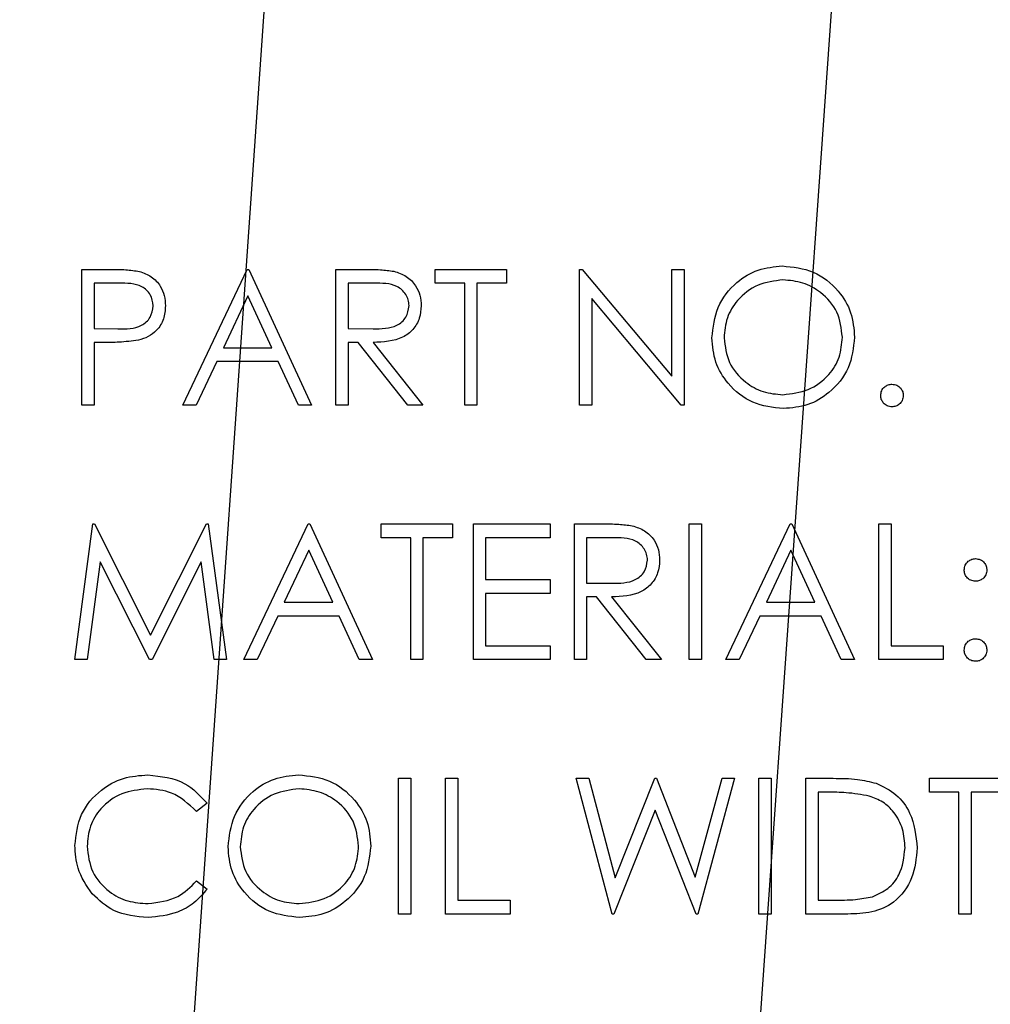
# Model space of a CAD drawing. Header units: inches. Extents: x 1802 to 2468, y -253 to -72.
# Tile 421 of 570: x 2184.893 to 2185.751, y -96.676 to -95.805. Entities that reach past the tile are written whole.
import ezdxf

# ---------------------------------------------------------------- set-up
doc = ezdxf.new("R2010")
doc.units = ezdxf.units.IN
doc.header["$LTSCALE"] = 0.5
doc.header["$MEASUREMENT"] = 0
doc.layers.add('DST-M-S', color=53, linetype='Continuous')
doc.layers.add('SID-M-S', color=105, linetype='Continuous')

msp = doc.modelspace()

# ---------------------------------------------------------------- linework, layer by layer
at = {"layer": 'DST-M-S', "linetype": 'Continuous', "lineweight": 25}
for p, q in [((2184.9484, -96.02582), (2184.97194, -96.02582)), ((2184.9484, -96.14582), (2184.9484, -96.02582)), ((2185.03763, -96.14582), (2185.09456, -96.02582)), ((2185.09456, -96.02582), (2185.0961, -96.02582)), ((2185.0961, -96.02582), (2185.15148, -96.14582)), ((2185.17302, -96.02582), (2185.19703, -96.02582)), ((2185.17302, -96.14582), (2185.17302, -96.02582)), ((2185.26071, -96.02582), (2185.32379, -96.02582)), ((2185.26071, -96.03813), (2185.26071, -96.02582)), ((2185.32379, -96.02582), (2185.32379, -96.03813)), ((2185.3884, -96.02582), (2185.39066, -96.02582)), ((2185.3884, -96.14582), (2185.3884, -96.02582)), ((2185.39066, -96.02582), (2185.46994, -96.12027)), ((2185.46994, -96.02582), (2185.48071, -96.02582)), ((2185.46994, -96.12027), (2185.46994, -96.02582)), ((2185.48071, -96.02582), (2185.48071, -96.14582)), ((2184.95917, -96.03813), (2184.95917, -96.07813)), ((2184.98112, -96.03813), (2184.95917, -96.03813)), ((2185.18379, -96.03813), (2185.18379, -96.07813)), ((2185.20629, -96.03813), (2185.18379, -96.03813)), ((2185.28687, -96.03813), (2185.26071, -96.03813)), ((2185.28687, -96.14582), (2185.28687, -96.03813)), ((2185.29763, -96.03813), (2185.29763, -96.14582)), ((2185.32379, -96.03813), (2185.29763, -96.03813)), ((2185.09521, -96.04921), (2185.07348, -96.09506)), ((2185.11636, -96.09506), (2185.09521, -96.04921)), ((2185.47826, -96.14582), (2185.39917, -96.05159)), ((2185.39917, -96.05159), (2185.39917, -96.14582)), ((2184.95917, -96.07813), (2184.98018, -96.0784)), ((2185.18379, -96.07813), (2185.20576, -96.0783)), ((2184.95917, -96.09044), (2184.95917, -96.14582)), ((2184.96775, -96.09044), (2184.95917, -96.09044)), ((2185.07348, -96.09506), (2185.11636, -96.09506)), ((2185.18379, -96.09044), (2185.18379, -96.14582)), ((2185.19254, -96.09044), (2185.18379, -96.09044)), ((2185.23662, -96.14582), (2185.19254, -96.09044)), ((2185.20586, -96.09044), (2185.24994, -96.14582)), ((2185.06763, -96.10736), (2185.04939, -96.14582)), ((2185.12203, -96.10736), (2185.06763, -96.10736)), ((2185.13977, -96.14582), (2185.12203, -96.10736)), ((2184.95917, -96.14582), (2184.9484, -96.14582)), ((2185.04939, -96.14582), (2185.03763, -96.14582)), ((2185.15148, -96.14582), (2185.13977, -96.14582)), ((2185.18379, -96.14582), (2185.17302, -96.14582)), ((2185.24994, -96.14582), (2185.23662, -96.14582)), ((2185.29763, -96.14582), (2185.28687, -96.14582)), ((2185.39917, -96.14582), (2185.3884, -96.14582)), ((2185.48071, -96.14582), (2185.47826, -96.14582)), ((2184.94225, -96.37082), (2184.95809, -96.25082)), ((2184.95809, -96.25082), (2184.95963, -96.25082)), ((2184.95963, -96.25082), (2185.00917, -96.34929)), ((2185.00917, -96.34929), (2185.0586, -96.25082)), ((2185.0586, -96.25082), (2185.06016, -96.25082)), ((2185.06016, -96.25082), (2185.0761, -96.37082)), ((2185.09148, -96.37082), (2185.1484, -96.25082)), ((2185.1484, -96.25082), (2185.14994, -96.25082)), ((2185.14994, -96.25082), (2185.20533, -96.37082)), ((2185.21302, -96.25082), (2185.2761, -96.25082)), ((2185.21302, -96.26313), (2185.21302, -96.25082)), ((2185.2761, -96.25082), (2185.2761, -96.26313)), ((2185.29456, -96.25082), (2185.36225, -96.25082)), ((2185.29456, -96.37082), (2185.29456, -96.25082)), ((2185.36225, -96.25082), (2185.36225, -96.26313)), ((2185.38379, -96.25082), (2185.4078, -96.25082)), ((2185.38379, -96.37082), (2185.38379, -96.25082)), ((2185.48533, -96.25082), (2185.4961, -96.25082)), ((2185.48533, -96.37082), (2185.48533, -96.25082)), ((2185.4961, -96.25082), (2185.4961, -96.37082)), ((2185.51763, -96.37082), (2185.57456, -96.25082)), ((2185.57456, -96.25082), (2185.5761, -96.25082)), ((2185.5761, -96.25082), (2185.63148, -96.37082)), ((2185.65302, -96.25082), (2185.66379, -96.25082)), ((2185.65302, -96.37082), (2185.65302, -96.25082)), ((2185.66379, -96.25082), (2185.66379, -96.35852)), ((2185.23917, -96.26313), (2185.21302, -96.26313)), ((2185.23917, -96.37082), (2185.23917, -96.26313)), ((2185.24994, -96.26313), (2185.24994, -96.37082)), ((2185.2761, -96.26313), (2185.24994, -96.26313)), ((2185.30533, -96.26313), (2185.30533, -96.30006)), ((2185.36225, -96.26313), (2185.30533, -96.26313)), ((2185.39456, -96.26313), (2185.39456, -96.30313)), ((2185.41706, -96.26313), (2185.39456, -96.26313)), ((2185.14905, -96.27421), (2185.12732, -96.32006)), ((2185.17021, -96.32006), (2185.14905, -96.27421)), ((2185.57521, -96.27421), (2185.55348, -96.32006)), ((2185.59636, -96.32006), (2185.57521, -96.27421)), ((2184.96456, -96.28429), (2184.95309, -96.37082)), ((2185.00804, -96.37082), (2184.96456, -96.28429)), ((2185.05379, -96.28448), (2185.01047, -96.37082)), ((2185.06528, -96.37082), (2185.05379, -96.28448)), ((2185.30533, -96.30006), (2185.36225, -96.30006)), ((2185.36225, -96.30006), (2185.36225, -96.31236)), ((2185.39456, -96.30313), (2185.41653, -96.3033)), ((2185.30533, -96.31236), (2185.30533, -96.35852)), ((2185.36225, -96.31236), (2185.30533, -96.31236)), ((2185.12732, -96.32006), (2185.17021, -96.32006)), ((2185.39456, -96.31544), (2185.39456, -96.37082)), ((2185.40331, -96.31544), (2185.39456, -96.31544)), ((2185.44739, -96.37082), (2185.40331, -96.31544)), ((2185.41662, -96.31544), (2185.46071, -96.37082)), ((2185.55348, -96.32006), (2185.59636, -96.32006)), ((2185.12148, -96.33236), (2185.10324, -96.37082)), ((2185.17588, -96.33236), (2185.12148, -96.33236)), ((2185.19362, -96.37082), (2185.17588, -96.33236)), ((2185.54763, -96.33236), (2185.52939, -96.37082)), ((2185.60203, -96.33236), (2185.54763, -96.33236)), ((2185.61977, -96.37082), (2185.60203, -96.33236)), ((2185.30533, -96.35852), (2185.36225, -96.35852)), ((2185.36225, -96.35852), (2185.36225, -96.37082)), ((2185.66379, -96.35852), (2185.70994, -96.35852)), ((2185.70994, -96.35852), (2185.70994, -96.37082)), ((2184.95309, -96.37082), (2184.94225, -96.37082)), ((2185.01047, -96.37082), (2185.00804, -96.37082)), ((2185.0761, -96.37082), (2185.06528, -96.37082)), ((2185.10324, -96.37082), (2185.09148, -96.37082)), ((2185.20533, -96.37082), (2185.19362, -96.37082)), ((2185.24994, -96.37082), (2185.23917, -96.37082)), ((2185.36225, -96.37082), (2185.29456, -96.37082)), ((2185.39456, -96.37082), (2185.38379, -96.37082)), ((2185.46071, -96.37082), (2185.44739, -96.37082)), ((2185.4961, -96.37082), (2185.48533, -96.37082)), ((2185.52939, -96.37082), (2185.51763, -96.37082)), ((2185.63148, -96.37082), (2185.61977, -96.37082)), ((2185.70994, -96.37082), (2185.65302, -96.37082)), ((2185.2284, -96.47582), (2185.23917, -96.47582)), ((2185.2284, -96.59582), (2185.2284, -96.47582)), ((2185.23917, -96.47582), (2185.23917, -96.59582)), ((2185.26994, -96.47582), (2185.28071, -96.47582)), ((2185.26994, -96.59582), (2185.26994, -96.47582)), ((2185.28071, -96.47582), (2185.28071, -96.58352)), ((2185.38533, -96.47582), (2185.39646, -96.47582)), ((2185.41725, -96.59582), (2185.38533, -96.47582)), ((2185.39646, -96.47582), (2185.41994, -96.56383)), ((2185.41994, -96.56383), (2185.45487, -96.47582)), ((2185.45487, -96.47582), (2185.45643, -96.47582)), ((2185.45643, -96.47582), (2185.49071, -96.56323)), ((2185.49071, -96.56323), (2185.51432, -96.47582)), ((2185.52533, -96.47582), (2185.49297, -96.59582)), ((2185.51432, -96.47582), (2185.52533, -96.47582)), ((2185.54687, -96.47582), (2185.55763, -96.47582)), ((2185.54687, -96.59582), (2185.54687, -96.47582)), ((2185.55763, -96.47582), (2185.55763, -96.59582)), ((2185.5884, -96.47582), (2185.61263, -96.47582)), ((2185.5884, -96.59582), (2185.5884, -96.47582)), ((2185.69763, -96.47582), (2185.76071, -96.47582)), ((2185.69763, -96.48813), (2185.69763, -96.47582)), ((2185.60761, -96.48813), (2185.59917, -96.48813)), ((2185.59917, -96.48813), (2185.59917, -96.58352)), ((2185.72379, -96.48813), (2185.69763, -96.48813)), ((2185.72379, -96.59582), (2185.72379, -96.48813)), ((2185.73456, -96.48813), (2185.73456, -96.59582)), ((2185.76071, -96.48813), (2185.73456, -96.48813)), ((2185.05917, -96.49784), (2185.04975, -96.50506)), ((2185.45533, -96.50405), (2185.41879, -96.59582)), ((2185.49143, -96.59582), (2185.45533, -96.50405)), ((2185.04975, -96.56659), (2185.05917, -96.57373)), ((2185.28071, -96.58352), (2185.32687, -96.58352)), ((2185.32687, -96.58352), (2185.32687, -96.59582)), ((2185.59917, -96.58352), (2185.61295, -96.58352)), ((2185.23917, -96.59582), (2185.2284, -96.59582)), ((2185.32687, -96.59582), (2185.26994, -96.59582)), ((2185.41879, -96.59582), (2185.41725, -96.59582)), ((2185.49297, -96.59582), (2185.49143, -96.59582)), ((2185.55763, -96.59582), (2185.54687, -96.59582)), ((2185.62559, -96.59582), (2185.5884, -96.59582)), ((2185.73456, -96.59582), (2185.72379, -96.59582))]:
    msp.add_line(p, q, dxfattribs=at)
for points, knots in [([(2185.50533, -96.08635), (2185.50644, -96.07709), (2185.50865, -96.05858), (2185.52507, -96.03749), (2185.54581, -96.02492), (2185.56036, -96.02347), (2185.56763, -96.02275)], [0, 0, 0, 0, 0.279731, 0.559327, 0.77968, 1, 1, 1, 1]), ([(2185.56763, -96.02275), (2185.57704, -96.02373), (2185.59584, -96.02571), (2185.61687, -96.04274), (2185.62963, -96.06364), (2185.63086, -96.0784), (2185.63148, -96.08578)], [0, 0, 0, 0, 0.279767, 0.559358, 0.779571, 1, 1, 1, 1]), ([(2184.97194, -96.02582), (2184.97707, -96.02581), (2184.98622, -96.02578), (2184.99528, -96.02706), (2184.99927, -96.02763)], [0, 0, 0, 0, 0.560314, 1, 1, 1, 1]), ([(2184.99927, -96.02763), (2185.00292, -96.02894), (2185.01021, -96.03157), (2185.01774, -96.03969), (2185.02172, -96.04891), (2185.02207, -96.05498), (2185.02225, -96.05801)], [0, 0, 0, 0, 0.279705, 0.559381, 0.779509, 1, 1, 1, 1]), ([(2185.19703, -96.02582), (2185.20213, -96.02581), (2185.21123, -96.02578), (2185.22025, -96.02695), (2185.22422, -96.02746)], [0, 0, 0, 0, 0.56024, 1, 1, 1, 1]), ([(2185.22422, -96.02746), (2185.22799, -96.02871), (2185.23551, -96.03121), (2185.24344, -96.03929), (2185.24781, -96.0486), (2185.24821, -96.05481), (2185.2484, -96.05792)], [0, 0, 0, 0, 0.279797, 0.5595, 0.779626, 1, 1, 1, 1]), ([(2185.01148, -96.05806), (2185.01094, -96.05462), (2185.01012, -96.04943), (2185.0057, -96.04403), (2184.99722, -96.03795), (2184.98827, -96.03805), (2184.98112, -96.03813)], [0, 0, 0, 0, 0.248969, 0.374729, 0.500383, 1, 1, 1, 1]), ([(2185.23763, -96.05789), (2185.2375, -96.05613), (2185.23725, -96.05262), (2185.23486, -96.04783), (2185.23148, -96.04377), (2185.22258, -96.0379), (2185.21353, -96.03803), (2185.20629, -96.03813)], [0, 0, 0, 0, 0.125307, 0.250617, 0.375954, 0.501281, 1, 1, 1, 1]), ([(2185.56816, -96.03506), (2185.56059, -96.03604), (2185.54544, -96.03801), (2185.5281, -96.05137), (2185.51773, -96.06838), (2185.51664, -96.08033), (2185.5161, -96.08631)], [0, 0, 0, 0, 0.279627, 0.55935, 0.77963, 1, 1, 1, 1]), ([(2185.62071, -96.08575), (2185.61979, -96.07813), (2185.61795, -96.0629), (2185.60334, -96.04638), (2185.58605, -96.03682), (2185.57412, -96.03564), (2185.56816, -96.03506)], [0, 0, 0, 0, 0.279468, 0.55887, 0.779516, 1, 1, 1, 1]), ([(2184.98018, -96.0784), (2184.98749, -96.07842), (2184.99664, -96.07845), (2185.0055, -96.07245), (2185.01012, -96.06694), (2185.01094, -96.0616), (2185.01148, -96.05806)], [0, 0, 0, 0, 0.499721, 0.62535, 0.751083, 1, 1, 1, 1]), ([(2185.02225, -96.05801), (2185.02196, -96.06197), (2185.0214, -96.06987), (2185.01538, -96.0795), (2185.00721, -96.08571), (2185.00128, -96.08755), (2184.99831, -96.08847)], [0, 0, 0, 0, 0.280099, 0.559324, 0.779458, 1, 1, 1, 1]), ([(2185.20576, -96.0783), (2185.21313, -96.07828), (2185.22235, -96.07825), (2185.23145, -96.07239), (2185.23622, -96.06688), (2185.23707, -96.06148), (2185.23763, -96.05789)], [0, 0, 0, 0, 0.499827, 0.625498, 0.751208, 1, 1, 1, 1]), ([(2185.2484, -96.05792), (2185.24809, -96.06171), (2185.24746, -96.0693), (2185.24153, -96.07938), (2185.228, -96.08946), (2185.21499, -96.09004), (2185.20586, -96.09044)], [0, 0, 0, 0, 0.18712, 0.373979, 0.560911, 1, 1, 1, 1]), ([(2185.5686, -96.1489), (2185.5593, -96.14787), (2185.5407, -96.14581), (2185.52001, -96.12885), (2185.50726, -96.10825), (2185.50597, -96.09365), (2185.50533, -96.08635)], [0, 0, 0, 0, 0.279663, 0.559354, 0.779636, 1, 1, 1, 1]), ([(2185.5161, -96.08631), (2185.51701, -96.09387), (2185.51885, -96.109), (2185.53335, -96.12531), (2185.55036, -96.13513), (2185.56223, -96.13611), (2185.56816, -96.13659)], [0, 0, 0, 0, 0.279416, 0.559077, 0.779478, 1, 1, 1, 1]), ([(2185.56816, -96.13659), (2185.57578, -96.13573), (2185.59102, -96.13399), (2185.60867, -96.12085), (2185.61906, -96.10374), (2185.62016, -96.09175), (2185.62071, -96.08575)], [0, 0, 0, 0, 0.27983, 0.559389, 0.779654, 1, 1, 1, 1]), ([(2185.63148, -96.08578), (2185.63043, -96.09509), (2185.62831, -96.11371), (2185.61122, -96.13436), (2185.59054, -96.14703), (2185.57591, -96.14828), (2185.5686, -96.1489)], [0, 0, 0, 0, 0.27963, 0.559343, 0.779597, 1, 1, 1, 1]), ([(2184.99831, -96.08847), (2184.99263, -96.08918), (2184.98248, -96.09046), (2184.97226, -96.09045), (2184.96775, -96.09044)], [0, 0, 0, 0, 0.559694, 1, 1, 1, 1]), ([(2185.65456, -96.13736), (2185.65473, -96.13589), (2185.65508, -96.13294), (2185.6578, -96.12967), (2185.66108, -96.12767), (2185.6634, -96.12746), (2185.66456, -96.12736)], [0, 0, 0, 0, 0.2795762, 0.5592837, 0.7795524, 1, 1, 1, 1]), ([(2185.66456, -96.12736), (2185.66604, -96.12753), (2185.669, -96.12787), (2185.67223, -96.13062), (2185.67428, -96.13387), (2185.67447, -96.1362), (2185.67456, -96.13736)], [0, 0, 0, 0, 0.279602, 0.559212, 0.779475, 1, 1, 1, 1]), ([(2185.66456, -96.14736), (2185.66309, -96.14718), (2185.66014, -96.14682), (2185.65689, -96.1441), (2185.65488, -96.14083), (2185.65467, -96.13852), (2185.65456, -96.13736)], [0, 0, 0, 0, 0.279581, 0.559143, 0.779575, 1, 1, 1, 1]), ([(2185.67456, -96.13736), (2185.67438, -96.13884), (2185.67403, -96.14179), (2185.6713, -96.14504), (2185.66803, -96.14705), (2185.66572, -96.14726), (2185.66456, -96.14736)], [0, 0, 0, 0, 0.279469, 0.559358, 0.779674, 1, 1, 1, 1]), ([(2185.4078, -96.25082), (2185.4129, -96.25081), (2185.422, -96.25078), (2185.43102, -96.25195), (2185.43499, -96.25246)], [0, 0, 0, 0, 0.56024, 1, 1, 1, 1]), ([(2185.43499, -96.25246), (2185.43876, -96.25371), (2185.44628, -96.25621), (2185.45421, -96.26429), (2185.45858, -96.2736), (2185.45897, -96.27981), (2185.45917, -96.28292)], [0, 0, 0, 0, 0.279797, 0.5595, 0.779626, 1, 1, 1, 1]), ([(2185.4484, -96.28289), (2185.44827, -96.28113), (2185.44801, -96.27762), (2185.44563, -96.27283), (2185.44225, -96.26877), (2185.43335, -96.2629), (2185.4243, -96.26303), (2185.41706, -96.26313)], [0, 0, 0, 0, 0.125307, 0.250617, 0.375954, 0.501281, 1, 1, 1, 1]), ([(2185.41653, -96.3033), (2185.4239, -96.30328), (2185.43312, -96.30325), (2185.44222, -96.29739), (2185.44699, -96.29188), (2185.44784, -96.28648), (2185.4484, -96.28289)], [0, 0, 0, 0, 0.499827, 0.625498, 0.751208, 1, 1, 1, 1]), ([(2185.45917, -96.28292), (2185.45886, -96.28671), (2185.45823, -96.2943), (2185.4523, -96.30438), (2185.43877, -96.31446), (2185.42576, -96.31504), (2185.41662, -96.31544)], [0, 0, 0, 0, 0.18712, 0.373979, 0.560911, 1, 1, 1, 1]), ([(2185.7284, -96.29159), (2185.72859, -96.29012), (2185.72895, -96.28718), (2185.73167, -96.28393), (2185.73494, -96.28192), (2185.73725, -96.2817), (2185.7384, -96.28159)], [0, 0, 0, 0, 0.279585, 0.559454, 0.779697, 1, 1, 1, 1]), ([(2185.7384, -96.28159), (2185.73988, -96.28176), (2185.74284, -96.2821), (2185.74608, -96.28485), (2185.74813, -96.2881), (2185.74831, -96.29043), (2185.7484, -96.29159)], [0, 0, 0, 0, 0.279602, 0.559212, 0.779475, 1, 1, 1, 1]), ([(2185.7384, -96.30159), (2185.73693, -96.30142), (2185.73398, -96.30108), (2185.73072, -96.29835), (2185.72871, -96.29507), (2185.72851, -96.29275), (2185.7284, -96.29159)], [0, 0, 0, 0, 0.279647, 0.559299, 0.779615, 1, 1, 1, 1]), ([(2185.7484, -96.29159), (2185.74824, -96.29307), (2185.74791, -96.29603), (2185.74516, -96.29927), (2185.74189, -96.3013), (2185.73957, -96.3015), (2185.7384, -96.30159)], [0, 0, 0, 0, 0.2795175, 0.5593264, 0.7795441, 1, 1, 1, 1]), ([(2185.7284, -96.36236), (2185.72858, -96.36089), (2185.72893, -96.35794), (2185.73164, -96.35467), (2185.73493, -96.35267), (2185.73724, -96.35246), (2185.7384, -96.35236)], [0, 0, 0, 0, 0.279576, 0.559284, 0.779552, 1, 1, 1, 1]), ([(2185.7384, -96.35236), (2185.73988, -96.35253), (2185.74284, -96.35287), (2185.74608, -96.35562), (2185.74813, -96.35887), (2185.74831, -96.3612), (2185.7484, -96.36236)], [0, 0, 0, 0, 0.279602, 0.559212, 0.779475, 1, 1, 1, 1]), ([(2185.7384, -96.37236), (2185.73693, -96.37218), (2185.73399, -96.37182), (2185.73074, -96.3691), (2185.72873, -96.36583), (2185.72851, -96.36352), (2185.7284, -96.36236)], [0, 0, 0, 0, 0.279581, 0.559143, 0.779575, 1, 1, 1, 1]), ([(2185.7484, -96.36236), (2185.74823, -96.36384), (2185.74788, -96.36679), (2185.74515, -96.37004), (2185.74188, -96.37205), (2185.73956, -96.37226), (2185.7384, -96.37236)], [0, 0, 0, 0, 0.279469, 0.559358, 0.779674, 1, 1, 1, 1]), ([(2184.94225, -96.53513), (2184.94335, -96.52572), (2184.94554, -96.50691), (2184.96329, -96.48631), (2184.98466, -96.47439), (2184.99943, -96.47329), (2185.00682, -96.47275)], [0, 0, 0, 0, 0.279512, 0.55908, 0.779374, 1, 1, 1, 1]), ([(2185.00682, -96.47275), (2185.01834, -96.47402), (2185.03893, -96.4763), (2185.05298, -96.49126), (2185.05917, -96.49784)], [0, 0, 0, 0, 0.559517, 1, 1, 1, 1]), ([(2185.07763, -96.53635), (2185.07874, -96.52709), (2185.08096, -96.50858), (2185.09738, -96.48749), (2185.11811, -96.47492), (2185.13267, -96.47347), (2185.13994, -96.47275)], [0, 0, 0, 0, 0.279731, 0.559327, 0.77968, 1, 1, 1, 1]), ([(2185.13994, -96.47275), (2185.14935, -96.47373), (2185.16815, -96.47571), (2185.18917, -96.49274), (2185.20194, -96.51364), (2185.20317, -96.5284), (2185.20379, -96.53578)], [0, 0, 0, 0, 0.279767, 0.559358, 0.779571, 1, 1, 1, 1]), ([(2185.61263, -96.47582), (2185.61985, -96.47583), (2185.63271, -96.47585), (2185.64522, -96.47884), (2185.65071, -96.48015)], [0, 0, 0, 0, 0.560445, 1, 1, 1, 1]), ([(2185.00614, -96.48506), (2184.99848, -96.48593), (2184.98316, -96.48768), (2184.96529, -96.50071), (2184.95466, -96.51784), (2184.95357, -96.52991), (2184.95302, -96.53594)], [0, 0, 0, 0, 0.279856, 0.559519, 0.779686, 1, 1, 1, 1]), ([(2185.04975, -96.50506), (2185.0428, -96.49859), (2185.03036, -96.48702), (2185.01356, -96.48566), (2185.00614, -96.48506)], [0, 0, 0, 0, 0.558427, 1, 1, 1, 1]), ([(2185.14047, -96.48506), (2185.1329, -96.48604), (2185.11774, -96.48801), (2185.10041, -96.50137), (2185.09004, -96.51838), (2185.08895, -96.53033), (2185.0884, -96.53631)], [0, 0, 0, 0, 0.279627, 0.55935, 0.77963, 1, 1, 1, 1]), ([(2185.19302, -96.53575), (2185.1921, -96.52813), (2185.19025, -96.5129), (2185.17565, -96.49638), (2185.15836, -96.48682), (2185.14643, -96.48564), (2185.14047, -96.48506)], [0, 0, 0, 0, 0.279468, 0.55887, 0.779516, 1, 1, 1, 1]), ([(2185.65071, -96.48015), (2185.65682, -96.48311), (2185.66904, -96.48903), (2185.68388, -96.50926), (2185.68574, -96.5267), (2185.68687, -96.53734)], [0, 0, 0, 0, 0.280264, 0.560715, 1, 1, 1, 1]), ([(2185.64449, -96.4915), (2185.63766, -96.49029), (2185.62545, -96.48815), (2185.61307, -96.48814), (2185.60761, -96.48813)], [0, 0, 0, 0, 0.559542, 1, 1, 1, 1]), ([(2185.6761, -96.53731), (2185.67571, -96.5317), (2185.67493, -96.52048), (2185.66749, -96.50634), (2185.65688, -96.49623), (2185.64862, -96.49308), (2185.64449, -96.4915)], [0, 0, 0, 0, 0.280178, 0.559765, 0.779797, 1, 1, 1, 1]), ([(2184.95747, -96.57792), (2184.9525, -96.57065), (2184.94362, -96.55765), (2184.94267, -96.54202), (2184.94225, -96.53513)], [0, 0, 0, 0, 0.559029, 1, 1, 1, 1]), ([(2184.95302, -96.53594), (2184.95393, -96.54371), (2184.95576, -96.55923), (2184.9708, -96.57596), (2184.98863, -96.58532), (2185.0008, -96.58617), (2185.00689, -96.58659)], [0, 0, 0, 0, 0.279434, 0.558921, 0.779283, 1, 1, 1, 1]), ([(2185.1409, -96.5989), (2185.13161, -96.59787), (2185.11301, -96.59581), (2185.09232, -96.57885), (2185.07957, -96.55825), (2185.07828, -96.54365), (2185.07763, -96.53635)], [0, 0, 0, 0, 0.2796633, 0.5593539, 0.7796364, 1, 1, 1, 1]), ([(2185.0884, -96.53631), (2185.08932, -96.54387), (2185.09116, -96.559), (2185.10566, -96.57531), (2185.12266, -96.58513), (2185.13453, -96.58611), (2185.14047, -96.58659)], [0, 0, 0, 0, 0.279416, 0.559077, 0.779478, 1, 1, 1, 1]), ([(2185.14047, -96.58659), (2185.14809, -96.58573), (2185.16333, -96.58399), (2185.18098, -96.57085), (2185.19136, -96.55374), (2185.19247, -96.54175), (2185.19302, -96.53575)], [0, 0, 0, 0, 0.27983, 0.559389, 0.779654, 1, 1, 1, 1]), ([(2185.20379, -96.53578), (2185.20273, -96.54509), (2185.20062, -96.56371), (2185.18353, -96.58436), (2185.16284, -96.59703), (2185.14822, -96.59828), (2185.1409, -96.5989)], [0, 0, 0, 0, 0.27963, 0.559343, 0.779597, 1, 1, 1, 1]), ([(2185.68687, -96.53734), (2185.68599, -96.54635), (2185.68424, -96.56434), (2185.66869, -96.58581), (2185.64684, -96.59518), (2185.63269, -96.59561), (2185.62559, -96.59582)], [0, 0, 0, 0, 0.280124, 0.559248, 0.778837, 1, 1, 1, 1]), ([(2185.64725, -96.58046), (2185.65204, -96.57836), (2185.66162, -96.57417), (2185.67371, -96.559), (2185.67519, -96.54553), (2185.6761, -96.53731)], [0, 0, 0, 0, 0.280536, 0.561015, 1, 1, 1, 1]), ([(2185.00689, -96.58659), (2185.01617, -96.58546), (2185.03277, -96.58344), (2185.04455, -96.57175), (2185.04975, -96.56659)], [0, 0, 0, 0, 0.558772, 1, 1, 1, 1]), ([(2185.05917, -96.57373), (2185.05547, -96.57797), (2185.04807, -96.58645), (2185.03028, -96.59664), (2185.0158, -96.59805), (2185.00696, -96.5989)], [0, 0, 0, 0, 0.28041, 0.560795, 1, 1, 1, 1]), ([(2185.00696, -96.5989), (2184.99635, -96.598), (2184.97739, -96.5964), (2184.96356, -96.58356), (2184.95747, -96.57792)], [0, 0, 0, 0, 0.559804, 1, 1, 1, 1]), ([(2185.61295, -96.58352), (2185.61941, -96.58353), (2185.63095, -96.58357), (2185.64227, -96.58141), (2185.64725, -96.58046)], [0, 0, 0, 0, 0.560426, 1, 1, 1, 1])]:
    msp.add_open_spline(points, degree=3, knots=knots, dxfattribs=at)
at = {"layer": 'SID-M-S'}
for p, q in [((2185.74442, -86.68922), (2184.89341, -98.89447)), ((2185.98177, -90.54871), (2185.39213, -98.89448))]:
    msp.add_line(p, q, dxfattribs=at)

doc.saveas('drawing.dxf')
